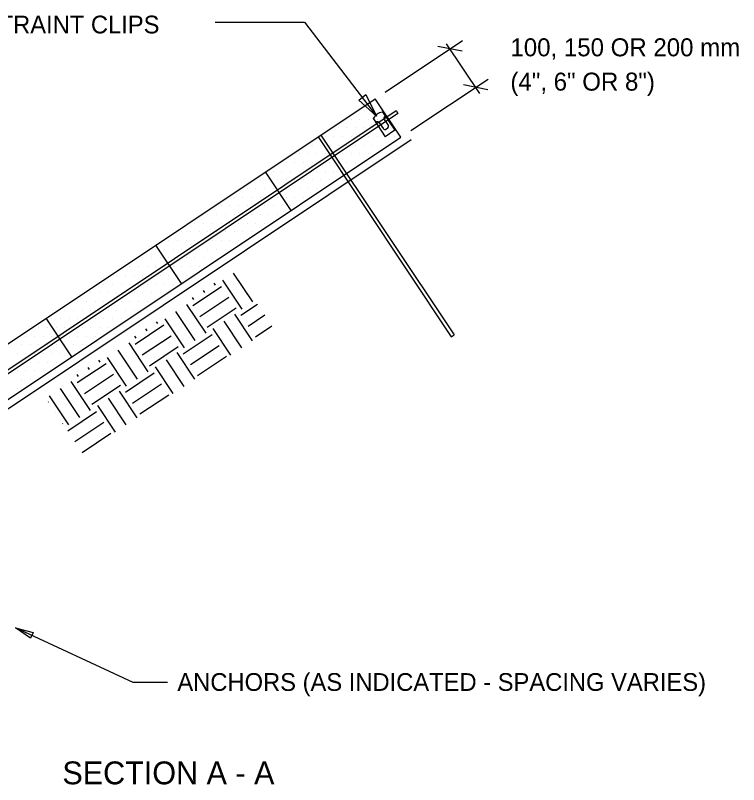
# Model space of a CAD drawing. Extents: x 638850 to 644908, y 297188 to 298900.
# Drawn here: x 642885.2 to 642999.3, y 297714.1 to 297835.4 of the extents above; entities that cross this region are included whole.
import ezdxf

# ---------------------------------------------------------------- set-up
doc = ezdxf.new("R2010")
doc.units = 0
for name, color, linetype in [('12', 7, 'Continuous'), ('13', 7, 'Continuous'), ('3', 7, 'Continuous'), ('4', 7, 'Continuous'), ('5', 7, 'Continuous'), ('6', 7, 'Continuous'), ('7', 7, 'Continuous'), ('8', 7, 'Continuous')]:
    doc.layers.add(name, color=color, linetype=linetype)

msp = doc.modelspace()

# ---------------------------------------------------------------- linework, layer by layer
at = {"layer": '12'}
for p, q in [((642942.28, 297821.79), (642942.28, 297821.79)), ((642940.23, 297820.42), (642940.23, 297820.42)), ((642941.6, 297820.42), (642941.6, 297820.42)), ((642942.97, 297820.42), (642942.97, 297820.42)), ((642938.18, 297819.05), (642938.18, 297819.05)), ((642939.55, 297819.05), (642939.55, 297819.05)), ((642940.91, 297819.05), (642940.91, 297819.05)), ((642942.28, 297819.05), (642942.28, 297819.05)), ((642943.65, 297819.05), (642943.65, 297819.05)), ((642936.13, 297817.68), (642936.13, 297817.68)), ((642937.49, 297817.68), (642937.49, 297817.68)), ((642938.86, 297817.68), (642938.86, 297817.68)), ((642940.23, 297817.68), (642940.23, 297817.68)), ((642941.6, 297817.68), (642941.6, 297817.68)), ((642942.97, 297817.68), (642942.97, 297817.68)), ((642944.34, 297817.68), (642944.34, 297817.68)), ((642934.07, 297816.31), (642934.07, 297816.31)), ((642935.44, 297816.31), (642935.44, 297816.31)), ((642936.81, 297816.31), (642936.81, 297816.31)), ((642938.18, 297816.31), (642938.18, 297816.31)), ((642939.55, 297816.31), (642939.55, 297816.31)), ((642940.91, 297816.31), (642940.91, 297816.31)), ((642942.28, 297816.31), (642942.28, 297816.31)), ((642943.65, 297816.31), (642943.65, 297816.31)), ((642945.02, 297816.31), (642945.02, 297816.31)), ((642932.02, 297814.95), (642932.02, 297814.95)), ((642933.39, 297814.95), (642933.39, 297814.95)), ((642934.76, 297814.95), (642934.76, 297814.95)), ((642936.13, 297814.95), (642936.13, 297814.95)), ((642937.49, 297814.95), (642937.49, 297814.95)), ((642938.86, 297814.95), (642938.86, 297814.95)), ((642940.23, 297814.95), (642940.23, 297814.95)), ((642941.6, 297814.95), (642941.6, 297814.95)), ((642942.97, 297814.95), (642942.97, 297814.95)), ((642929.97, 297813.58), (642929.97, 297813.58)), ((642931.34, 297813.58), (642931.34, 297813.58)), ((642932.71, 297813.58), (642932.71, 297813.58)), ((642934.07, 297813.58), (642934.07, 297813.58)), ((642935.44, 297813.58), (642935.44, 297813.58)), ((642936.81, 297813.58), (642936.81, 297813.58)), ((642938.18, 297813.58), (642938.18, 297813.58)), ((642939.55, 297813.58), (642939.55, 297813.58)), ((642940.91, 297813.58), (642940.91, 297813.58)), ((642927.92, 297812.21), (642927.92, 297812.21)), ((642929.28, 297812.21), (642929.28, 297812.21)), ((642930.66, 297812.21), (642930.66, 297812.21)), ((642932.02, 297812.21), (642932.02, 297812.21)), ((642933.39, 297812.21), (642933.39, 297812.21)), ((642934.76, 297812.21), (642934.76, 297812.21)), ((642936.13, 297812.21), (642936.13, 297812.21)), ((642937.49, 297812.21), (642937.49, 297812.21)), ((642938.86, 297812.21), (642938.86, 297812.21)), ((642925.87, 297810.84), (642925.87, 297810.84)), ((642927.23, 297810.84), (642927.23, 297810.84)), ((642928.6, 297810.84), (642928.6, 297810.84)), ((642929.97, 297810.84), (642929.97, 297810.84)), ((642931.34, 297810.84), (642931.34, 297810.84)), ((642932.71, 297810.84), (642932.71, 297810.84)), ((642934.07, 297810.84), (642934.07, 297810.84)), ((642935.44, 297810.84), (642935.44, 297810.84)), ((642936.81, 297810.84), (642936.81, 297810.84)), ((642923.81, 297809.47), (642923.81, 297809.47)), ((642925.18, 297809.47), (642925.18, 297809.47)), ((642926.55, 297809.47), (642926.55, 297809.47)), ((642927.92, 297809.47), (642927.92, 297809.47)), ((642929.28, 297809.47), (642929.28, 297809.47)), ((642930.66, 297809.47), (642930.66, 297809.47)), ((642932.02, 297809.47), (642932.02, 297809.47)), ((642933.39, 297809.47), (642933.39, 297809.47)), ((642934.76, 297809.47), (642934.76, 297809.47)), ((642921.76, 297808.11), (642921.76, 297808.11)), ((642923.13, 297808.11), (642923.13, 297808.11)), ((642924.5, 297808.11), (642924.5, 297808.11)), ((642925.87, 297808.11), (642925.87, 297808.11)), ((642927.23, 297808.11), (642927.23, 297808.11)), ((642928.6, 297808.11), (642928.6, 297808.11)), ((642929.97, 297808.11), (642929.97, 297808.11)), ((642931.34, 297808.11), (642931.34, 297808.11)), ((642932.71, 297808.11), (642932.71, 297808.11)), ((642919.71, 297806.74), (642919.71, 297806.74)), ((642921.08, 297806.74), (642921.08, 297806.74)), ((642922.45, 297806.74), (642922.45, 297806.74)), ((642923.81, 297806.74), (642923.81, 297806.74)), ((642925.18, 297806.74), (642925.18, 297806.74)), ((642926.55, 297806.74), (642926.55, 297806.74)), ((642927.92, 297806.74), (642927.92, 297806.74)), ((642929.28, 297806.74), (642929.28, 297806.74)), ((642930.66, 297806.74), (642930.66, 297806.74)), ((642917.66, 297805.37), (642917.66, 297805.37)), ((642919.02, 297805.37), (642919.02, 297805.37)), ((642920.39, 297805.37), (642920.39, 297805.37)), ((642921.76, 297805.37), (642921.76, 297805.37)), ((642923.13, 297805.37), (642923.13, 297805.37)), ((642924.5, 297805.37), (642924.5, 297805.37)), ((642925.87, 297805.37), (642925.87, 297805.37)), ((642927.23, 297805.37), (642927.23, 297805.37)), ((642928.6, 297805.37), (642928.6, 297805.37)), ((642915.6, 297804), (642915.6, 297804)), ((642916.97, 297804), (642916.97, 297804)), ((642918.34, 297804), (642918.34, 297804)), ((642919.71, 297804), (642919.71, 297804)), ((642921.08, 297804), (642921.08, 297804)), ((642922.45, 297804), (642922.45, 297804)), ((642923.81, 297804), (642923.81, 297804)), ((642925.18, 297804), (642925.18, 297804)), ((642926.55, 297804), (642926.55, 297804)), ((642913.55, 297802.63), (642913.55, 297802.63)), ((642914.92, 297802.63), (642914.92, 297802.63)), ((642916.29, 297802.63), (642916.29, 297802.63)), ((642917.66, 297802.63), (642917.66, 297802.63)), ((642919.02, 297802.63), (642919.02, 297802.63)), ((642920.39, 297802.63), (642920.39, 297802.63)), ((642921.76, 297802.63), (642921.76, 297802.63)), ((642923.13, 297802.63), (642923.13, 297802.63)), ((642924.5, 297802.63), (642924.5, 297802.63)), ((642911.5, 297801.26), (642911.5, 297801.26)), ((642912.87, 297801.26), (642912.87, 297801.26)), ((642914.24, 297801.26), (642914.24, 297801.26)), ((642915.6, 297801.26), (642915.6, 297801.26)), ((642916.97, 297801.26), (642916.97, 297801.26)), ((642918.34, 297801.26), (642918.34, 297801.26)), ((642919.71, 297801.26), (642919.71, 297801.26)), ((642921.08, 297801.26), (642921.08, 297801.26)), ((642922.45, 297801.26), (642922.45, 297801.26)), ((642909.45, 297799.9), (642909.45, 297799.9)), ((642910.82, 297799.9), (642910.82, 297799.9)), ((642912.18, 297799.9), (642912.18, 297799.9)), ((642913.55, 297799.9), (642913.55, 297799.9)), ((642914.92, 297799.9), (642914.92, 297799.9)), ((642916.29, 297799.9), (642916.29, 297799.9)), ((642917.66, 297799.9), (642917.66, 297799.9)), ((642919.02, 297799.9), (642919.02, 297799.9)), ((642920.39, 297799.9), (642920.39, 297799.9)), ((642907.39, 297798.53), (642907.39, 297798.53)), ((642908.76, 297798.53), (642908.76, 297798.53)), ((642910.13, 297798.53), (642910.13, 297798.53)), ((642911.5, 297798.53), (642911.5, 297798.53)), ((642912.87, 297798.53), (642912.87, 297798.53)), ((642914.24, 297798.53), (642914.24, 297798.53)), ((642915.6, 297798.53), (642915.6, 297798.53)), ((642916.97, 297798.53), (642916.97, 297798.53)), ((642918.34, 297798.53), (642918.34, 297798.53)), ((642905.34, 297797.16), (642905.34, 297797.16)), ((642906.71, 297797.16), (642906.71, 297797.16)), ((642908.08, 297797.16), (642908.08, 297797.16)), ((642909.45, 297797.16), (642909.45, 297797.16)), ((642910.82, 297797.16), (642910.82, 297797.16)), ((642912.18, 297797.16), (642912.18, 297797.16)), ((642913.55, 297797.16), (642913.55, 297797.16)), ((642914.92, 297797.16), (642914.92, 297797.16)), ((642916.29, 297797.16), (642916.29, 297797.16)), ((642903.29, 297795.79), (642903.29, 297795.79)), ((642904.66, 297795.79), (642904.66, 297795.79)), ((642906.03, 297795.79), (642906.03, 297795.79)), ((642907.39, 297795.79), (642907.39, 297795.79)), ((642908.76, 297795.79), (642908.76, 297795.79)), ((642910.13, 297795.79), (642910.13, 297795.79)), ((642911.5, 297795.79), (642911.5, 297795.79)), ((642912.87, 297795.79), (642912.87, 297795.79)), ((642914.24, 297795.79), (642914.24, 297795.79)), ((642901.24, 297794.42), (642901.24, 297794.42)), ((642902.61, 297794.42), (642902.61, 297794.42)), ((642903.98, 297794.42), (642903.98, 297794.42)), ((642905.34, 297794.42), (642905.34, 297794.42)), ((642906.71, 297794.42), (642906.71, 297794.42)), ((642908.08, 297794.42), (642908.08, 297794.42)), ((642909.45, 297794.42), (642909.45, 297794.42)), ((642910.82, 297794.42), (642910.82, 297794.42)), ((642912.18, 297794.42), (642912.18, 297794.42)), ((642899.19, 297793.06), (642899.19, 297793.06)), ((642900.56, 297793.06), (642900.56, 297793.06)), ((642901.92, 297793.06), (642901.92, 297793.06)), ((642903.29, 297793.06), (642903.29, 297793.06)), ((642904.66, 297793.06), (642904.66, 297793.06)), ((642906.03, 297793.06), (642906.03, 297793.06)), ((642907.39, 297793.06), (642907.39, 297793.06)), ((642908.76, 297793.06), (642908.76, 297793.06)), ((642910.13, 297793.06), (642910.13, 297793.06)), ((642897.13, 297791.69), (642897.13, 297791.69)), ((642898.5, 297791.69), (642898.5, 297791.69)), ((642899.87, 297791.69), (642899.87, 297791.69)), ((642901.24, 297791.69), (642901.24, 297791.69)), ((642902.61, 297791.69), (642902.61, 297791.69)), ((642903.98, 297791.69), (642903.98, 297791.69)), ((642905.34, 297791.69), (642905.34, 297791.69)), ((642906.71, 297791.69), (642906.71, 297791.69)), ((642908.08, 297791.69), (642908.08, 297791.69)), ((642895.08, 297790.32), (642895.08, 297790.32)), ((642896.45, 297790.32), (642896.45, 297790.32)), ((642897.82, 297790.32), (642897.82, 297790.32)), ((642899.19, 297790.32), (642899.19, 297790.32)), ((642900.56, 297790.32), (642900.56, 297790.32)), ((642901.92, 297790.32), (642901.92, 297790.32)), ((642903.29, 297790.32), (642903.29, 297790.32)), ((642904.66, 297790.32), (642904.66, 297790.32)), ((642906.03, 297790.32), (642906.03, 297790.32)), ((642893.03, 297788.95), (642893.03, 297788.95)), ((642894.4, 297788.95), (642894.4, 297788.95)), ((642895.77, 297788.95), (642895.77, 297788.95)), ((642897.13, 297788.95), (642897.13, 297788.95)), ((642898.5, 297788.95), (642898.5, 297788.95)), ((642899.87, 297788.95), (642899.87, 297788.95)), ((642901.24, 297788.95), (642901.24, 297788.95)), ((642902.61, 297788.95), (642902.61, 297788.95)), ((642903.98, 297788.95), (642903.98, 297788.95)), ((642890.98, 297787.58), (642890.98, 297787.58)), ((642892.35, 297787.58), (642892.35, 297787.58)), ((642893.71, 297787.58), (642893.71, 297787.58)), ((642895.08, 297787.58), (642895.08, 297787.58)), ((642896.45, 297787.58), (642896.45, 297787.58)), ((642897.82, 297787.58), (642897.82, 297787.58)), ((642899.19, 297787.58), (642899.19, 297787.58)), ((642900.56, 297787.58), (642900.56, 297787.58)), ((642901.92, 297787.58), (642901.92, 297787.58)), ((642888.93, 297786.22), (642888.93, 297786.22)), ((642890.29, 297786.22), (642890.29, 297786.22)), ((642891.66, 297786.22), (642891.66, 297786.22)), ((642893.03, 297786.22), (642893.03, 297786.22)), ((642894.4, 297786.22), (642894.4, 297786.22)), ((642895.77, 297786.22), (642895.77, 297786.22)), ((642897.13, 297786.22), (642897.13, 297786.22)), ((642898.5, 297786.22), (642898.5, 297786.22)), ((642899.87, 297786.22), (642899.87, 297786.22)), ((642886.87, 297784.85), (642886.87, 297784.85)), ((642888.24, 297784.85), (642888.24, 297784.85)), ((642889.61, 297784.85), (642889.61, 297784.85)), ((642890.98, 297784.85), (642890.98, 297784.85)), ((642892.35, 297784.85), (642892.35, 297784.85)), ((642893.71, 297784.85), (642893.71, 297784.85)), ((642895.08, 297784.85), (642895.08, 297784.85)), ((642896.45, 297784.85), (642896.45, 297784.85)), ((642897.82, 297784.85), (642897.82, 297784.85)), ((642886.19, 297783.48), (642886.19, 297783.48)), ((642887.56, 297783.48), (642887.56, 297783.48)), ((642888.93, 297783.48), (642888.93, 297783.48)), ((642890.29, 297783.48), (642890.29, 297783.48)), ((642891.66, 297783.48), (642891.66, 297783.48)), ((642893.03, 297783.48), (642893.03, 297783.48)), ((642894.4, 297783.48), (642894.4, 297783.48)), ((642895.77, 297783.48), (642895.77, 297783.48)), ((642885.5, 297782.11), (642885.5, 297782.11)), ((642886.87, 297782.11), (642886.87, 297782.11)), ((642888.24, 297782.11), (642888.24, 297782.11)), ((642889.61, 297782.11), (642889.61, 297782.11)), ((642890.98, 297782.11), (642890.98, 297782.11)), ((642892.35, 297782.11), (642892.35, 297782.11)), ((642893.71, 297782.11), (642893.71, 297782.11)), ((642886.19, 297780.74), (642886.19, 297780.74)), ((642887.56, 297780.74), (642887.56, 297780.74)), ((642888.93, 297780.74), (642888.93, 297780.74)), ((642890.29, 297780.74), (642890.29, 297780.74)), ((642891.66, 297780.74), (642891.66, 297780.74)), ((642885.5, 297779.37), (642885.5, 297779.37)), ((642886.87, 297779.37), (642886.87, 297779.37)), ((642888.24, 297779.37), (642888.24, 297779.37)), ((642889.61, 297779.37), (642889.61, 297779.37)), ((642886.19, 297778.01), (642886.19, 297778.01)), ((642887.56, 297778.01), (642887.56, 297778.01)), ((642885.5, 297776.64), (642885.5, 297776.64))]:
    msp.add_line(p, q, dxfattribs=at)
at = {"layer": '13'}
for p, q in [((642920.98, 297789.09), (642917.94, 297793.64)), ((642922.68, 297790.23), (642919.65, 297794.78)), ((642913.2, 297789.65), (642917.75, 297792.69)), ((642916.8, 297792.88), (642916.59, 297793.19)), ((642915.1, 297791.74), (642914.89, 297792.05)), ((642913.39, 297790.6), (642913.18, 297790.92)), ((642914.34, 297787.95), (642918.89, 297790.98)), ((642915.29, 297785.29), (642912.25, 297789.84)), ((642915.48, 297786.24), (642920.03, 297789.28)), ((642920.79, 297788.14), (642923.41, 297789.89)), ((642911.87, 297783.01), (642908.84, 297787.57)), ((642913.58, 297784.15), (642910.54, 297788.7)), ((642922.64, 297784.12), (642919.84, 297788.33)), ((642921.93, 297786.43), (642924.55, 297788.18)), ((642904.09, 297783.58), (642908.65, 297786.62)), ((642907.7, 297786.81), (642907.49, 297787.12)), ((642920.94, 297782.99), (642918.13, 297787.19)), ((642923.07, 297784.72), (642925.69, 297786.47)), ((642905.99, 297785.67), (642905.78, 297785.98)), ((642911.68, 297782.06), (642916.24, 297785.1)), ((642919.23, 297781.85), (642916.43, 297786.05)), ((642904.28, 297784.53), (642904.07, 297784.84)), ((642905.23, 297781.87), (642909.78, 297784.91)), ((642906.18, 297779.22), (642903.15, 297783.77)), ((642906.37, 297780.17), (642910.92, 297783.2)), ((642912.82, 297780.36), (642917.37, 297783.39)), ((642902.77, 297776.94), (642899.73, 297781.49)), ((642904.47, 297778.08), (642901.44, 297782.63)), ((642913.54, 297778.05), (642910.73, 297782.26)), ((642913.96, 297778.65), (642918.51, 297781.69)), ((642894.99, 297777.51), (642899.54, 297780.55)), ((642898.59, 297780.73), (642898.38, 297781.05)), ((642911.83, 297776.91), (642909.03, 297781.11)), ((642896.89, 297779.6), (642896.68, 297779.91)), ((642902.58, 297775.99), (642907.13, 297779.03)), ((642910.12, 297775.77), (642907.32, 297779.98)), ((642895.18, 297778.46), (642894.97, 297778.77)), ((642896.13, 297775.8), (642900.68, 297778.84)), ((642897.08, 297773.14), (642894.04, 297777.7)), ((642897.27, 297774.09), (642901.82, 297777.13)), ((642903.71, 297774.29), (642908.27, 297777.32)), ((642893.66, 297770.87), (642890.62, 297775.42)), ((642895.37, 297772.01), (642892.33, 297776.56)), ((642904.43, 297771.98), (642901.63, 297776.18)), ((642904.86, 297772.58), (642909.41, 297775.61)), ((642890.39, 297774.44), (642890.43, 297774.47)), ((642902.72, 297770.84), (642899.92, 297775.04)), ((642893.47, 297769.92), (642898.02, 297772.96)), ((642901.02, 297769.7), (642898.21, 297773.9)), ((642891.53, 297772.74), (642891.57, 297772.77)), ((642892.67, 297771.03), (642892.71, 297771.06)), ((642894.61, 297768.21), (642899.16, 297771.25)), ((642895.75, 297766.51), (642900.3, 297769.54))]:
    msp.add_line(p, q, dxfattribs=at)
at = {"layer": '4'}
msp.add_lwpolyline([(642822.75, 297738.69), (642945.26, 297820.4), (642945.57, 297819.94), (642823.06, 297738.24)], close=True, dxfattribs=at)
at = {"layer": '5'}
for p, q in [((642820.88, 297741.5), (642941.99, 297822.27)), ((642946.04, 297816.2), (642941.99, 297822.27)), ((642824.93, 297735.43), (642946.04, 297816.2)), ((642932.98, 297816.26), (642933.41, 297816.55)), ((642932.98, 297816.26), (642953.98, 297784.73)), ((642933.41, 297816.55), (642954.42, 297785.02)), ((642928.74, 297804.66), (642924.69, 297810.73)), ((642911.43, 297793.12), (642907.39, 297799.19)), ((642894.13, 297781.58), (642890.08, 297787.65)), ((642953.98, 297784.73), (642954.42, 297785.02))]:
    msp.add_line(p, q, dxfattribs=at)
at = {"layer": '6'}
for p, q in [((642916.73, 297834.32), (642930.84, 297834.32)), ((642930.84, 297834.32), (642942.2, 297819.54)), ((642943.57, 297823.33), (642955.74, 297831.44)), ((642955.68, 297829.75), (642951.88, 297830.51)), ((642958.48, 297823.08), (642953.24, 297830.94)), ((642947.62, 297817.26), (642959.79, 297825.37)), ((642959.72, 297823.68), (642955.92, 297824.44)), ((642903.8, 297730.24), (642885.22, 297738.87)), ((642909.21, 297730.24), (642903.8, 297730.24))]:
    msp.add_line(p, q, dxfattribs=at)
for points in [[(642940.51, 297822.92), (642942.2, 297819.54), (642939.38, 297822.06)], [(642887.62, 297737.23), (642885.22, 297738.87), (642888.02, 297738.09)]]:
    msp.add_lwpolyline(points, close=True, dxfattribs=at)
at = {"layer": '7'}
for p, q in [((642941.69, 297819.08), (642943.55, 297816.28)), ((642943.2, 297820.09), (642945.07, 297817.29)), ((642943.56, 297819.55), (642943.56, 297819.55)), ((642942.05, 297818.54), (642942.05, 297818.54)), ((642942.68, 297818.42), (642943.3, 297817.5)), ((642943.43, 297818.92), (642944.05, 297818)), ((642945.07, 297817.29), (642943.55, 297816.28)), ((642943.61, 297817.44), (642943.98, 297817.68))]:
    msp.add_line(p, q, dxfattribs=at)
for centre, radius, start, end in [((642941.78, 297819.14), 0.114, 149.6441, 213.7), ((642943.36, 297818.22), 1.94, 97.7555, 149.6445), ((642943.11, 297820.03), 0.114, 33.6995, 97.7554), ((642943.81, 297819.17), 0.456, 123.7, 213.7), ((642942.31, 297818.16), 0.456, 33.7, 123.7), ((642943.86, 297817.87), 0.228, 303.7, 33.7), ((642943.49, 297817.62), 0.228, 213.7, 303.7)]:
    msp.add_arc(centre, radius, start, end, dxfattribs=at)
at = {"layer": '8'}
msp.add_line((642825.52, 297734.37), (642947.65, 297815.82), dxfattribs=at)

# ---------------------------------------------------------------- texts
at = {"layer": '3'}
for s, height, p in [('RESTRAINT CLIPS', 2.799, (642874.88, 297832.57)), ('100, 150 OR 200 mm', 2.835, (642963.31, 297828.96)), ('(4", 6" OR 8")', 2.835, (642963.31, 297823.55)), ('ANCHORS (AS INDICATED - SPACING VARIES)', 2.799, (642910.77, 297728.91)), ('SECTION A - A', 3.6022, (642892.63, 297714.18))]:
    msp.add_text(s, height=height, dxfattribs=at).set_placement(p)

doc.saveas('drawing.dxf')
